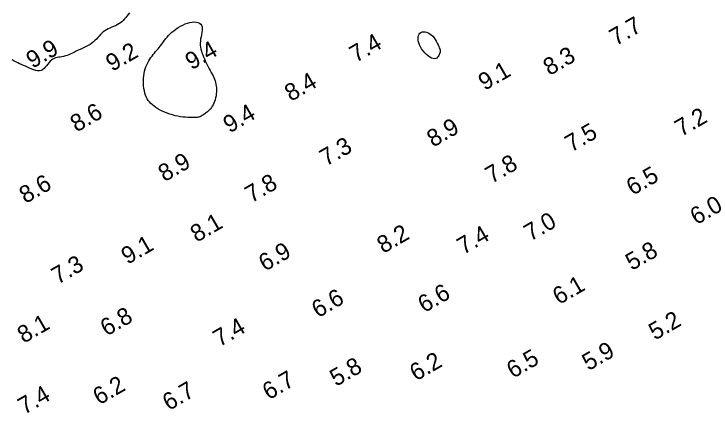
# Model space of a CAD drawing. Extents: x 3024098 to 3056816, y 418252 to 509144.
# Drawn here: x 3036317.9 to 3036521.8, y 419234 to 419350.7 of the extents above; entities that cross this region are included whole.
import ezdxf

# ---------------------------------------------------------------- set-up
doc = ezdxf.new("R2010")
doc.units = 0
doc.layers.add('V-CHAN-CONT-EL10', color=7, linetype='Continuous')
doc.layers.add('V-TOPO-SOUN-0911', color=7, linetype='Continuous')

msp = doc.modelspace()

# ---------------------------------------------------------------- linework, layer by layer
at = {"layer": 'V-CHAN-CONT-EL10'}
msp.add_lwpolyline([(3036351.67, 419351.07), (3036351.29, 419350.6), (3036350.93, 419350.13), (3036350.56, 419349.69), (3036350.2, 419349.26), (3036349.82, 419348.85), (3036349.43, 419348.47), (3036349.01, 419348.12), (3036348.57, 419347.81), (3036348.08, 419347.54), (3036347.57, 419347.29), (3036347.04, 419347.07), (3036346.5, 419346.85), (3036345.95, 419346.62), (3036345.42, 419346.38), (3036344.91, 419346.12), (3036344.43, 419345.82), (3036343.98, 419345.47), (3036343.57, 419345.09), (3036343.17, 419344.68), (3036342.79, 419344.25), (3036342.4, 419343.82), (3036342, 419343.38), (3036341.58, 419342.96), (3036341.14, 419342.56), (3036340.65, 419342.18), (3036340.14, 419341.84), (3036339.59, 419341.52), (3036339.02, 419341.21), (3036338.45, 419340.92), (3036337.86, 419340.64), (3036337.27, 419340.37), (3036336.69, 419340.1), (3036336.12, 419339.83), (3036335.56, 419339.56), (3036335.01, 419339.3), (3036334.48, 419339.06), (3036333.95, 419338.83), (3036333.43, 419338.63), (3036332.92, 419338.45), (3036332.42, 419338.31), (3036331.93, 419338.21), (3036331.45, 419338.13), (3036330.98, 419338.06), (3036330.52, 419337.98), (3036330.08, 419337.88), (3036329.65, 419337.73), (3036329.24, 419337.54), (3036328.85, 419337.26), (3036328.48, 419336.91), (3036328.13, 419336.49), (3036327.78, 419336.04), (3036327.43, 419335.58), (3036327.06, 419335.14), (3036326.68, 419334.75), (3036326.27, 419334.43), (3036325.82, 419334.21), (3036325.33, 419334.11), (3036324.81, 419334.12), (3036324.25, 419334.22), (3036323.68, 419334.39), (3036323.08, 419334.61), (3036322.48, 419334.87), (3036321.88, 419335.15), (3036321.28, 419335.42), (3036320.69, 419335.68), (3036320.11, 419335.93), (3036319.54, 419336.18), (3036318.99, 419336.43), (3036318.44, 419336.69), (3036317.91, 419336.97), (3036317.39, 419337.29)], dxfattribs=at)
for points in [[(3036363.44, 419321.42), (3036362.69, 419321.68), (3036361.97, 419321.98), (3036361.27, 419322.29), (3036360.61, 419322.64), (3036359.98, 419323), (3036359.4, 419323.37), (3036358.86, 419323.76), (3036358.37, 419324.16), (3036357.93, 419324.57), (3036357.53, 419325), (3036357.18, 419325.45), (3036356.87, 419325.94), (3036356.6, 419326.46), (3036356.37, 419327.01), (3036356.17, 419327.62), (3036356.02, 419328.27), (3036355.89, 419328.96), (3036355.8, 419329.68), (3036355.75, 419330.42), (3036355.74, 419331.17), (3036355.77, 419331.92), (3036355.83, 419332.65), (3036355.94, 419333.36), (3036356.09, 419334.04), (3036356.27, 419334.68), (3036356.49, 419335.3), (3036356.73, 419335.89), (3036357.01, 419336.45), (3036357.3, 419336.98), (3036357.61, 419337.48), (3036357.94, 419337.97), (3036358.28, 419338.43), (3036358.62, 419338.87), (3036358.97, 419339.3), (3036359.32, 419339.72), (3036359.67, 419340.13), (3036360.02, 419340.53), (3036360.35, 419340.94), (3036360.68, 419341.35), (3036361, 419341.77), (3036361.31, 419342.19), (3036361.63, 419342.62), (3036361.96, 419343.06), (3036362.31, 419343.51), (3036362.7, 419343.97), (3036363.12, 419344.43), (3036363.58, 419344.9), (3036364.1, 419345.37), (3036364.66, 419345.84), (3036365.27, 419346.3), (3036365.9, 419346.73), (3036366.56, 419347.14), (3036367.24, 419347.5), (3036367.93, 419347.81), (3036368.62, 419348.06), (3036369.3, 419348.24), (3036369.97, 419348.35), (3036370.6, 419348.39), (3036371.18, 419348.35), (3036371.71, 419348.23), (3036372.15, 419348.04), (3036372.51, 419347.77), (3036372.76, 419347.42), (3036372.9, 419346.99), (3036372.95, 419346.49), (3036372.92, 419345.94), (3036372.84, 419345.35), (3036372.72, 419344.73), (3036372.59, 419344.09), (3036372.48, 419343.45), (3036372.4, 419342.82), (3036372.36, 419342.21), (3036372.38, 419341.61), (3036372.44, 419341.03), (3036372.55, 419340.46), (3036372.69, 419339.9), (3036372.87, 419339.33), (3036373.08, 419338.77), (3036373.31, 419338.2), (3036373.57, 419337.61), (3036373.84, 419337.03), (3036374.13, 419336.44), (3036374.43, 419335.85), (3036374.73, 419335.28), (3036375.02, 419334.71), (3036375.31, 419334.16), (3036375.59, 419333.62), (3036375.86, 419333.12), (3036376.1, 419332.62), (3036376.33, 419332.14), (3036376.53, 419331.67), (3036376.71, 419331.19), (3036376.85, 419330.7), (3036376.97, 419330.19), (3036377.06, 419329.66), (3036377.11, 419329.11), (3036377.13, 419328.53), (3036377.11, 419327.94), (3036377.06, 419327.35), (3036376.98, 419326.76), (3036376.87, 419326.18), (3036376.73, 419325.63), (3036376.55, 419325.11), (3036376.35, 419324.62), (3036376.13, 419324.17), (3036375.88, 419323.76), (3036375.62, 419323.38), (3036375.35, 419323.03), (3036375.06, 419322.71), (3036374.78, 419322.42), (3036374.5, 419322.15), (3036374.22, 419321.91), (3036373.94, 419321.69), (3036373.67, 419321.49), (3036373.41, 419321.31), (3036373.16, 419321.15), (3036372.91, 419321.01), (3036372.68, 419320.89), (3036372.45, 419320.78), (3036372.23, 419320.68), (3036372, 419320.6), (3036371.77, 419320.53), (3036371.5, 419320.48), (3036371.21, 419320.44), (3036370.86, 419320.42), (3036370.45, 419320.41), (3036369.97, 419320.41), (3036369.41, 419320.43), (3036368.78, 419320.47), (3036368.09, 419320.52), (3036367.36, 419320.6), (3036366.59, 419320.7), (3036365.8, 419320.83), (3036365.01, 419320.99), (3036364.22, 419321.19)], [(3036436.45, 419341.74), (3036436.25, 419342.33), (3036436.12, 419342.9), (3036436.07, 419343.45), (3036436.09, 419343.95), (3036436.19, 419344.4), (3036436.36, 419344.78), (3036436.6, 419345.09), (3036436.91, 419345.32), (3036437.27, 419345.47), (3036437.68, 419345.53), (3036438.12, 419345.51), (3036438.58, 419345.41), (3036439.04, 419345.23), (3036439.5, 419344.97), (3036439.94, 419344.64), (3036440.35, 419344.23), (3036440.73, 419343.76), (3036441.07, 419343.26), (3036441.39, 419342.73), (3036441.66, 419342.21), (3036441.9, 419341.71), (3036442.1, 419341.25), (3036442.27, 419340.85), (3036442.4, 419340.52), (3036442.49, 419340.25), (3036442.54, 419340.03), (3036442.57, 419339.84), (3036442.56, 419339.67), (3036442.52, 419339.5), (3036442.46, 419339.32), (3036442.37, 419339.11), (3036442.26, 419338.86), (3036442.12, 419338.59), (3036441.96, 419338.32), (3036441.75, 419338.06), (3036441.51, 419337.85), (3036441.22, 419337.7), (3036440.88, 419337.64), (3036440.48, 419337.67), (3036440.04, 419337.83), (3036439.55, 419338.1), (3036439.04, 419338.46), (3036438.52, 419338.9), (3036438.01, 419339.4), (3036437.54, 419339.95), (3036437.1, 419340.54), (3036436.74, 419341.14)]]:
    msp.add_lwpolyline(points, close=True, dxfattribs=at)

# ---------------------------------------------------------------- texts
at = {"layer": 'V-TOPO-SOUN-0911'}
for s, p in [('7.7', (3036493.88, 419341.29)), ('7.4', (3036417.86, 419336.36)), ('9.9', (3036323.31, 419334.66)), ('9.2', (3036346.6, 419333.77)), ('9.4', (3036369.83, 419334.23)), ('8.3', (3036474.49, 419332.56)), ('9.1', (3036455.54, 419328.21)), ('8.4', (3036398.87, 419325.01)), ('8.6', (3036336.2, 419316.03)), ('9.4', (3036380.92, 419315.76)), ('7.2', (3036513.01, 419314.71)), ('8.9', (3036440.47, 419311.63)), ('7.5', (3036480.88, 419310.18)), ('7.3', (3036409.17, 419306.08)), ('8.9', (3036361.92, 419301.52)), ('7.8', (3036457.56, 419301)), ('6.5', (3036498.82, 419297.52)), ('8.6', (3036321.27, 419295.16)), ('7.8', (3036387.32, 419295.35)), ('6.0', (3036517.48, 419288.92)), ('8.1', (3036371.32, 419283.82)), ('7.0', (3036468.9, 419284.13)), ('8.2', (3036425.9, 419280.56)), ('7.4', (3036449.33, 419280.23)), ('9.1', (3036351.11, 419277.36)), ('6.9', (3036391.29, 419275.34)), ('5.8', (3036498.57, 419275.57)), ('7.3', (3036330.69, 419271.54)), ('6.1', (3036477.26, 419265.58)), ('6.6', (3036437.87, 419263.21)), ('6.6', (3036406.8, 419261.73)), ('6.8', (3036344.99, 419256.38)), ('8.1', (3036320.73, 419254.29)), ('5.2', (3036505.36, 419255.2)), ('7.4', (3036378, 419253.26)), ('5.9', (3036485.91, 419246.27)), ('6.5', (3036463.82, 419244.04)), ('6.2', (3036435.48, 419243.25)), ('5.8', (3036412.09, 419241.68)), ('6.7', (3036392.4, 419237.74)), ('6.2', (3036342.83, 419236.27)), ('6.7', (3036363.17, 419234.59)), ('7.4', (3036320.91, 419233.44))]:
    msp.add_text(s, height=5, rotation=30, dxfattribs=at).set_placement(p)

doc.saveas('drawing.dxf')
